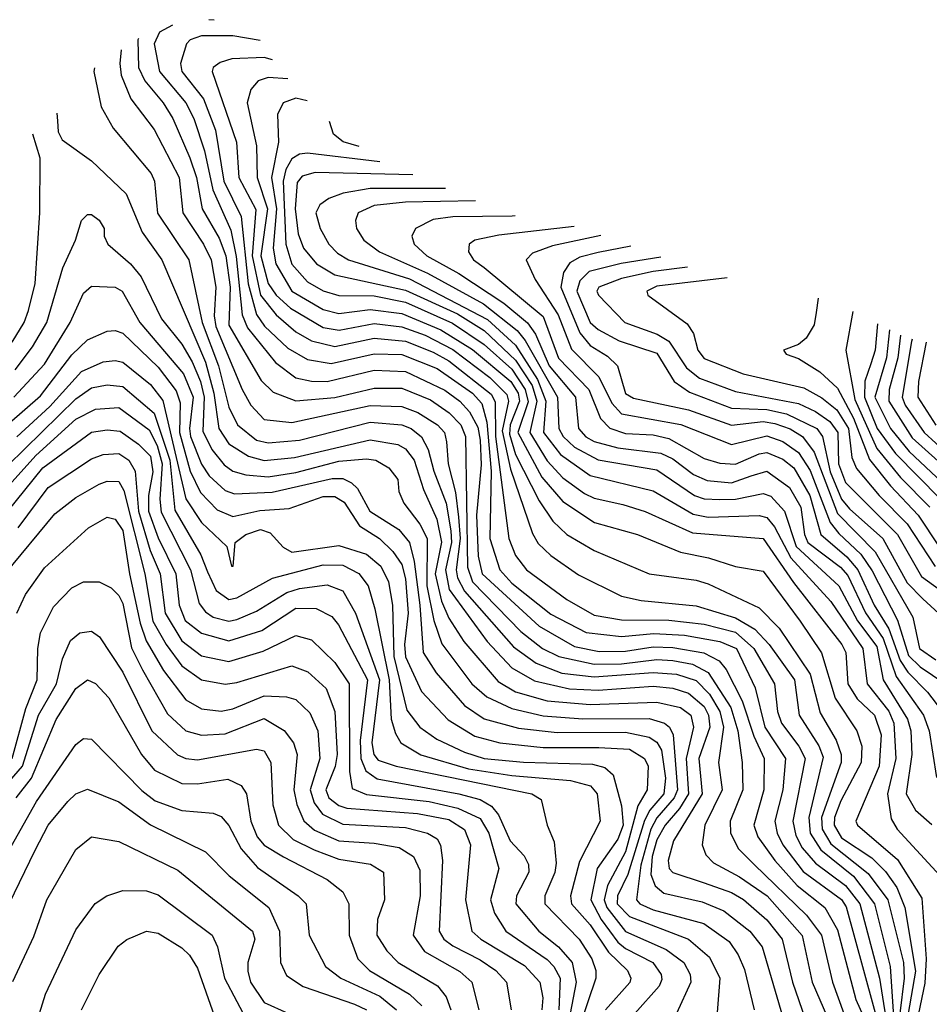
# Model space of a CAD drawing. Extents: x 501367 to 657802, y 482273 to 547541.
# Tile 624 of 656: x 597082 to 599398, y 542399 to 544907. Entities that reach past the tile are written whole.
import ezdxf

# ---------------------------------------------------------------- set-up
doc = ezdxf.new("R2010")
doc.units = 0

msp = doc.modelspace()

# ---------------------------------------------------------------- linework, layer by layer
at = {"layer": '0CON20XD'}
for points in [[(597471, 544892.8), (597438.1, 544875), (597424.6, 544845), (597438.4, 544775), (597505.1, 544695.1), (597525.4, 544655), (597552.5, 544572.5), (597573.6, 544473.6), (597620.2, 544370.2), (597633.5, 544303.5), (597649.1, 544155), (597662, 544122), (597733.8, 544033.8), (597785, 543994.6), (597825, 543985.6), (597865, 543985.3), (597985, 544014.2), (598065, 544010.8), (598165, 543962.7), (598203.3, 543935), (598227.6, 543907.6), (598249.1, 543869.1), (598255, 543836), (598257, 543773), (598245.5, 543645), (598249.8, 543539.8), (598259.5, 543495), (598405, 543361.8), (598495, 543310), (598557.7, 543297.7), (598625, 543298.6), (598695, 543309.1), (598745, 543307.8), (598824.3, 543294.3), (598863.7, 543273.6), (598881.2, 543251.2), (598921.9, 543171.9), (598951.5, 543081.5), (598978.2, 543025), (598976.9, 542945), (598951.3, 542855), (598961.9, 542825), (599005.2, 542765.2), (599061.7, 542701.7), (599132.5, 542645), (599165, 542588.6), (599211, 542411), (599259.2, 542305)], [(597577.7, 544905.8), (597564, 544906.6)], [(597694.7, 544853.3), (597625, 544865.3), (597545, 544865.4), (597516.2, 544855), (597506.6, 544845), (597491.6, 544795), (597494.9, 544775), (597550.4, 544705), (597580.7, 544625), (597601.9, 544495), (597646.1, 544405), (597663.7, 544233.7), (597685.6, 544155.6), (597705.8, 544125.8), (597765, 544070.3), (597815, 544041.1), (597875, 544030.7), (597984.4, 544055.6), (598055, 544053.5), (598145, 544017.8), (598234.9, 543955), (598259, 543929), (598271.7, 543881.7), (598283, 543757), (598279.4, 543585), (598305.1, 543505), (598335, 543471.8), (598435, 543392.6), (598525, 543345.6), (598615, 543335.3), (598696.9, 543343.1), (598775, 543338.7), (598865, 543322.5), (598907.4, 543305), (598954.7, 543204.7), (598979.9, 543105), (599031.9, 543025), (599025.4, 542945), (599005.4, 542865), (599010.8, 542835), (599025.1, 542805), (599077, 542737), (599175, 542665.8), (599186.8, 542646.8), (599277.8, 542315)], [(597384.5, 544858.3), (597382.8, 544855), (597385.1, 544785.1), (597400.5, 544750.5), (597447.3, 544695), (597471.8, 544655), (597515.5, 544555), (597532.3, 544505), (597546.8, 544425), (597590.1, 544350.1), (597607, 544305), (597618.4, 544225), (597615, 544128.8), (597697.5, 543987.5), (597727.5, 543957.5), (597785.6, 543935.6), (597885, 543944), (597985, 543968.4), (598055, 543967.7), (598128.1, 543938.1), (598175.5, 543905.5), (598205.1, 543875), (598217.5, 543845), (598222.5, 543512.5), (598235.6, 543475), (598358.2, 543348.2), (598413.7, 543305), (598455, 543284.3), (598545, 543265.1), (598615, 543266.2), (598705, 543277), (598745, 543274.4), (598795.3, 543265.3), (598835, 543243.9), (598892.8, 543155), (598910.5, 543095), (598921.5, 543015), (598923.2, 542945), (598891.5, 542865), (598892.3, 542835), (598912.5, 542795), (598952.6, 542755), (599086.1, 542626.1), (599124.2, 542575), (599152.1, 542455), (599180.5, 542375)], [(597340.7, 544830), (597337.2, 544795), (597340.3, 544765), (597364.8, 544705), (597425, 544626.9), (597488.7, 544505), (597497.2, 544415), (597550.3, 544335), (597569.5, 544295), (597581.8, 544225), (597577.8, 544152.2), (597582, 544125), (597648.5, 543965), (597670.8, 543925), (597705, 543888.1), (597775, 543880.9), (597975, 543923.6), (598055, 543921.2), (598096, 543906), (598146.5, 543875), (598164, 543855), (598168.7, 543831.3), (598173.6, 543775), (598192, 543702), (598199.5, 543639.5), (598203.4, 543585), (598193.8, 543505), (598197, 543485), (598215, 543450.7), (598339.7, 543309.7), (598397.4, 543267.4), (598462.6, 543242.6), (598545, 543233.1), (598695, 543244.1), (598755, 543239.5), (598805, 543223.6), (598839.1, 543189.1), (598864.8, 543145), (598874.1, 543105), (598861.6, 543015), (598870.8, 542945), (598826.4, 542855), (598819.6, 542805), (598829.3, 542779.3), (598849.1, 542759.1), (598915, 542723.1), (598985.5, 542675.5), (599074.3, 542574.3), (599100.4, 542455), (599169.7, 542295)], [(597726, 544804.7), (597705, 544810.1), (597622.8, 544807.2), (597592.4, 544797.6), (597574.7, 544785), (597572.4, 544775), (597633.9, 544595), (597639.9, 544505), (597683.3, 544423.3), (597674.4, 544305), (597695, 544204.8), (597735, 544154.6), (597785, 544111.5), (597825, 544088.4), (597885, 544073.8), (597985, 544095.1), (598065, 544087.5), (598135, 544060), (598175, 544037.3), (598282.7, 543952.7), (598292.9, 543932.9), (598294, 543845), (598328, 543585), (598345, 543541.6), (598373, 543505), (598475, 543429.8), (598545, 543390.2), (598615, 543377.7), (598735, 543377.4), (598825, 543366.7), (598905, 543346.3), (598951.6, 543305), (599004.1, 543215), (599011.5, 543145), (599021.8, 543115), (599066.4, 543056.4), (599082.3, 543025), (599051.2, 542865), (599058.8, 542828.8), (599075, 542797.5), (599108.2, 542758.2), (599185, 542701), (599221.9, 542655), (599271.4, 542465), (599295, 542315)], [(597273.1, 544784.2), (597271.2, 544775), (597289.8, 544685), (597320.5, 544630.5), (597416.9, 544515), (597425.5, 544495), (597433.4, 544413.4), (597513, 544295), (597546.9, 544135), (597588.3, 544025), (597615, 543919.7), (597637.1, 543875), (597685, 543835.9), (597715, 543828.8), (597795, 543835.9), (597975, 543881.4), (598055, 543874.6), (598079, 543865), (598105, 543844.3), (598121.9, 543811.9), (598137.1, 543757.1), (598168.2, 543675), (598180.4, 543605), (598181.8, 543575), (598166.5, 543505), (598175.5, 543455.5), (598272.9, 543322.9), (598335, 543255.5), (598392.8, 543222.8), (598482.1, 543202.1), (598555, 543198.9), (598695, 543209.1), (598745, 543204), (598785, 543191.7), (598825, 543157.3), (598835.9, 543135), (598839.4, 543105), (598811.2, 543025), (598820.3, 542935), (598746.7, 542815), (598733.6, 542765), (598736.1, 542745), (598745, 542734.5), (598825, 542708.4), (598895, 542683.9), (598925, 542665.4), (598985, 542613.8), (599023.4, 542565), (599050.4, 542455), (599098.8, 542315)], [(597764.6, 544756), (597715, 544759.2), (597689.2, 544750.8), (597670.9, 544729.1), (597661.8, 544695), (597684.9, 544585), (597686.8, 544505), (597713.5, 544425), (597695.9, 544305), (597715.3, 544235), (597735.3, 544205.3), (597771.6, 544171.6), (597855, 544122.8), (597895.5, 544115.5), (597985, 544133), (598055, 544124.6), (598115, 544103.1), (598185, 544066.4), (598279.5, 543995), (598322.3, 543952.3), (598327.2, 543935), (598310.6, 543859.4), (598332.2, 543762.2), (598387.9, 543597.9), (598402.7, 543572.7), (598435, 543541.6), (598505, 543493), (598615, 543438), (598665, 543427.6), (598805, 543413.9), (598905, 543383.1), (598954.4, 543354.4), (598990.3, 543315), (599054.9, 543225), (599066.8, 543135), (599116.9, 543056.9), (599127.9, 543027.9), (599091.2, 542875), (599094.9, 542834.9), (599121.9, 542791.9), (599205, 542725.1), (599258.6, 542655), (599299, 542495), (599317, 542215)], [(597814.1, 544700), (597785, 544706.9), (597752.8, 544695), (597738.4, 544665), (597741.4, 544595), (597723, 544505), (597735.9, 544425), (597727.9, 544325), (597734.7, 544285), (597774.8, 544214.8), (597855, 544168.8), (597895, 544158.6), (597975, 544168.6), (598055, 544157.9), (598155, 544116.5), (598235, 544066.5), (598333.2, 543985), (598351.3, 543955), (598354.5, 543935), (598330.9, 543875), (598329, 543851), (598345, 543799), (598405, 543681.2), (598439.6, 543629.6), (598475.4, 543595.4), (598544.6, 543555), (598685, 543495.2), (598805, 543479.2), (598835, 543469.7), (598965, 543408.4), (599016.5, 543356.5), (599095, 543240), (599120.8, 543140.8), (599161.5, 543071.5), (599174.2, 543035), (599174, 543015), (599123.8, 542875), (599125.2, 542845), (599147.7, 542807.7), (599242.4, 542732.4), (599292.6, 542665), (599332.3, 542505), (599334.6, 542465), (599323.3, 542375)], [(597176.4, 544668.5), (597178.7, 544648.7), (597180.6, 544620.6), (597190.3, 544600.3), (597265, 544547.5), (597353, 544463), (597394.1, 544365), (597444.1, 544295), (597555, 544034), (597576.3, 543955), (597589.1, 543865), (597615, 543826.5), (597664.7, 543795), (597705, 543783.8), (597781.8, 543791.8), (597975, 543836.1), (598045, 543824.3), (598065, 543813.5), (598087, 543785), (598110.3, 543710.3), (598144.8, 543634.8), (598155.9, 543575.9), (598140.4, 543495), (598155.9, 543425.9), (598175, 543381.9), (598213.1, 543323.1), (598300.8, 543220.8), (598345, 543194.9), (598425, 543171.6), (598535, 543162.4), (598705, 543168.3), (598765, 543154.4), (598790.9, 543135), (598797.9, 543105), (598779.3, 543025), (598784.8, 542935), (598762.5, 542897.5), (598725.5, 542855), (598705, 542817.4), (598692.4, 542775), (598689.6, 542729.6), (598700.5, 542700.5), (598722.3, 542682.3), (598819.7, 542659.7), (598875, 542637.1), (598941.7, 542585), (598972.7, 542545), (599043.1, 542305)], [(597947, 544583.3), (597905.5, 544595.5), (597881.6, 544615), (597871.1, 544647)], [(597063.3, 544085), (597093.7, 544135), (597104.5, 544165.5), (597121.8, 544235), (597133.1, 544415), (597134, 544554), (597115.6, 544615.2)], [(597999.5, 544544.2), (597815, 544566.3), (597795, 544564), (597775, 544552.1), (597760.3, 544525), (597753.2, 544495), (597759.7, 544335), (597775, 544284), (597815, 544238.5), (597855, 544215.9), (597895, 544204.2), (597985, 544203), (598065, 544186.8), (598183.9, 544133.9), (598265, 544078.9), (598335, 544016.6), (598369.6, 543965), (598376.7, 543933.3), (598350.7, 543855), (598411.6, 543741.6), (598465, 543679.7), (598545.9, 543625.9), (598655, 543595.2), (598765, 543550.3), (598836.1, 543536.1), (598905, 543513.5), (598975, 543501.9), (599069.2, 543375), (599124.2, 543294.2), (599158.5, 543178.5), (599213.7, 543095), (599226.2, 543056.2), (599224.6, 543015), (599173, 542917), (599157.1, 542875), (599156, 542855), (599175, 542822.6), (599252.1, 542772.1), (599286.9, 542736.9), (599315.9, 542695.9), (599336.1, 542645), (599363.6, 542483.6), (599344.5, 542375.5)], [(598083.1, 544511.4), (597835, 544517.2), (597801.6, 544508.4), (597788.4, 544491.6), (597783.7, 544425), (597791.5, 544361.5), (597804.6, 544324.6), (597837.9, 544285), (597885, 544256.5), (598065, 544217.8), (598197.2, 544157.2), (598265, 544114.7), (598345, 544039.4), (598386.9, 543975), (598398.7, 543935), (598381.5, 543855), (598425, 543783.4), (598465, 543739.4), (598520, 543700), (598545, 543688.2), (598618.4, 543671.6), (598675, 543653.8), (598795, 543599.3), (598975, 543585.5), (599052.9, 543472.9), (599175.9, 543315), (599185.6, 543295), (599190.6, 543215), (599215, 543176.6), (599259.1, 543135), (599276, 543085), (599270.5, 543005), (599211.1, 542865), (599215.3, 542855), (599317.8, 542767.8), (599379, 542669), (599390.5, 542515), (599387.3, 542452.7), (599371.1, 542375)], [(598166.5, 544477), (598155, 544476.4), (597975, 544476.7), (597905.6, 544464.4), (597869, 544451), (597846.4, 544435), (597836.6, 544415), (597847.2, 544375), (597869, 544335), (597891.7, 544311.7), (597919.7, 544295), (598075, 544246.9), (598273.3, 544143.3), (598345, 544077.2), (598400.4, 543990.3), (598421.9, 543935), (598416.2, 543855), (598459.2, 543799.2), (598535, 543745.4), (598695, 543707), (598796.9, 543646.9), (598835, 543639.7), (598965, 543644), (598985, 543638.8), (599004.5, 543614.5), (599045.8, 543535.8), (599148, 543425), (599228.9, 543305), (599240.3, 543215), (599295, 543145.7), (599308, 543115), (599313.2, 543025), (599292.2, 542935), (599300.9, 542870.9), (599316.9, 542845), (599425, 542727.3)], [(598243.2, 544445.2), (598065, 544441.7), (597985, 544433.3), (597944.1, 544415), (597937.5, 544395), (597940, 544375), (597958.9, 544345), (597998.4, 544315), (598120.9, 544260.9), (598262.9, 544182.9), (598348.6, 544115), (598369.2, 544089.2), (598451.5, 543945), (598455.1, 543865), (598466.2, 543845), (598495, 543817.6), (598555, 543785.3), (598705, 543760.1), (598800.5, 543695), (598825, 543686.5), (598865, 543684.4), (598905, 543685.8), (598975, 543700.1), (598995, 543692.7), (599030, 543655), (599059.1, 543565), (599168.1, 543465), (599215.3, 543375.3), (599265, 543310.4), (599280.8, 543225), (599342.5, 543125), (599351.1, 543095), (599354, 543035), (599339.7, 542935), (599363.4, 542893.4), (599405, 542856.7)], [(597070.3, 544015), (597115, 544073.4), (597150.9, 544135), (597192.4, 544275), (597224.5, 544345), (597240, 544395), (597255, 544410.8), (597265, 544410.8), (597285, 544396), (597296.9, 544375), (597297.1, 544355), (597306.7, 544335), (597364.4, 544284.4), (597391.5, 544251.5), (597443.6, 544145), (597495, 544080), (597521.4, 544035), (597542.9, 543985), (597552.2, 543945), (597548.2, 543858.2), (597571.5, 543811.5), (597602.7, 543772.7), (597625, 543756.5), (597657.7, 543747.7), (597715, 543742.5), (597785, 543753), (597895, 543782), (597965, 543787.9), (597989.1, 543785), (598022.5, 543765), (598045, 543735.7), (598047.5, 543705), (598060, 543675), (598101.3, 543621.3), (598120.2, 543585), (598119.1, 543465), (598136.7, 543376.7), (598156.7, 543316.7), (598233.9, 543215), (598271.8, 543181.8), (598335, 543151.8), (598415, 543133.3), (598516.2, 543126.2), (598685, 543126.7), (598724.2, 543115), (598736.7, 543105), (598746.5, 543085), (598757, 542945), (598749, 542925), (598705, 542874.1), (598689.1, 542845), (598663.5, 542753.5), (598652.9, 542665), (598661.6, 542655), (598695, 542639.4), (598824.3, 542604.3), (598888.4, 542558.4), (598911.6, 542525), (598927.6, 542487.6), (598952.5, 542385)], [(598343.9, 544407.2), (598336.5, 544406.5), (598185.4, 544404.6), (598135, 544398), (598090, 544375), (598080.7, 544355), (598086.4, 544335), (598118.8, 544305), (598200.2, 544260.2), (598314.9, 544185), (598375, 544134.6), (598395.5, 544105.5), (598430.2, 544025), (598497.1, 543945), (598505.4, 543865), (598524.1, 543844.1), (598545, 543832.5), (598605, 543815.9), (598715, 543802.6), (598745, 543787.8), (598797.9, 543747.9), (598833.1, 543733.1), (598895, 543727.2), (598945, 543744.4), (598985, 543756.8), (599042.7, 543715), (599071.3, 543665), (599080.8, 543595), (599089.4, 543575), (599172.5, 543512.5), (599191, 543491), (599235.9, 543395.9), (599280.6, 543330.6), (599314.1, 543234.1), (599383.9, 543135), (599397.7, 543095), (599416.9, 542976.9)], [(598493.9, 544379.8), (598302.3, 544357.7), (598241.1, 544345), (598226.4, 544335), (598224.7, 544315), (598238.1, 544295), (598265, 544275.2), (598415, 544150.3), (598454.5, 544044.5), (598531.3, 543965), (598561.1, 543891.1), (598585, 543865.8), (598625, 543852.4), (598695, 543849.3), (598735, 543840.2), (598825, 543789.2), (598865, 543777.2), (598905, 543774.2), (598965, 543801.2), (598985, 543804.3), (599025, 543787.2), (599053.1, 543765), (599094, 543695), (599122.5, 543595), (599188.2, 543538.2), (599216.5, 543505), (599257.9, 543415), (599295.4, 543355.4), (599324.3, 543274.3), (599343.3, 543245), (599394.2, 543194.1), (599465, 543100.8)], [(598561.7, 544357.1), (598439.1, 544330.9), (598387.9, 544312.1), (598371.5, 544295), (598394.5, 544244.5), (598453.6, 544155), (598487.7, 544067.7), (598557.3, 543997.3), (598589.9, 543929.9), (598615, 543902.6), (598765.4, 543875.4), (598895, 543824.9), (598985, 543846.7), (599025, 543832.4), (599065, 543804.4), (599095, 543758.4), (599145.9, 543625.9), (599167.6, 543597.6), (599223.9, 543545), (599252.9, 543502.9), (599317.3, 543377.3), (599345, 543287.6), (599375, 543258.7), (599466.7, 543196.6)], [(598638, 544329.6), (598555, 544313.7), (598508.3, 544301.7), (598482.9, 544287.1), (598467, 544263), (598460.5, 544225), (598508.8, 544108.9), (598535, 544076.5), (598579.2, 544049.2), (598604.1, 544025), (598625, 543954.1), (598645, 543942.4), (598785, 543913), (598895, 543874), (598975, 543882.8), (599005, 543878.1), (599044.5, 543864.5), (599075.3, 543845.3), (599105, 543804.8), (599165, 543649.2), (599260.9, 543550.9), (599356.3, 543385), (599373.5, 543305), (599415, 543276.4)], [(598714.8, 544301.4), (598614, 544286), (598532.1, 544265), (598508.3, 544241.7), (598500.7, 544215), (598535, 544135.6), (598555, 544117.1), (598608.6, 544088.6), (598705, 544056.9), (598748.5, 543985), (598787.6, 543957.6), (598895, 543917), (598985, 543914), (599035, 543902.4), (599111.9, 543865), (599126.4, 543845), (599146.2, 543755), (599175.1, 543685), (599195, 543660.4), (599279.8, 543585), (599342.3, 543472.3), (599381.9, 543431.9), (599432.9, 543385)], [(598782.7, 544276), (598695, 544264.9), (598615, 544247.8), (598557.1, 544225), (598552, 544215), (598556.4, 544205), (598623.2, 544135), (598705.3, 544105.3), (598735, 544088.1), (598779.9, 544019.9), (598813.3, 543993.3), (598905, 543959.5), (599065, 543928.9), (599108.9, 543908.9), (599145, 543883.6), (599165.8, 543855), (599167.5, 543775), (599185, 543728.2), (599317.2, 543595), (599378.6, 543488.6), (599455, 543433)], [(598883.3, 544249.1), (598705, 544228.2), (598679.3, 544215), (598682, 544205), (598782.2, 544132.2), (598797.7, 544107.7), (598808.9, 544065), (598825, 544044), (598924.5, 544004.5), (599079, 543969), (599125, 543943.4), (599162.8, 543912.8), (599192.9, 543865), (599201.2, 543791.2), (599213.4, 543763.4), (599270.3, 543695), (599342.2, 543622.2), (599413.6, 543513.6)], [(597067.6, 543945), (597145, 544029.6), (597210.5, 544135), (597245, 544210), (597265, 544228.1), (597325, 544225.2), (597342.9, 544215), (597388.3, 544135), (597499.6, 544005), (597524, 543945), (597514.3, 543865), (597517.5, 543845), (597544.9, 543774.9), (597565.1, 543745.1), (597605, 543707.7), (597628.8, 543698.8), (597725, 543703.6), (597877.8, 543737.8), (597905, 543737.6), (597927.4, 543727.4), (597942.2, 543712.2), (597974, 543655), (598047.9, 543607.9), (598074.9, 543575), (598086.9, 543526.9), (598101.2, 543415), (598109.6, 543295), (598143, 543243), (598215, 543159.6), (598265, 543125.7), (598352.4, 543102.4), (598450.9, 543090.9), (598625, 543091.6), (598685, 543079.4), (598705, 543066.5), (598716.4, 543046.4), (598726.7, 542975)], [(599115.4, 544197.1), (599110.5, 544160.5), (599105, 544129.2), (599085, 544095.6), (599065, 544079.6), (599026.7, 544065), (599033.8, 544055), (599065, 544043.9), (599119.4, 544009.4), (599165, 543967.8), (599205, 543891.7), (599246, 543786), (599299.3, 543719.3), (599370.2, 543645), (599423.8, 543563.8)], [(599203.7, 544163.4), (599186.1, 544065), (599209.1, 543939.1), (599264.4, 543814.4), (599325, 543740.4), (599399.6, 543665)], [(597055, 543878.6), (597135, 543948.4), (597215, 544053.1), (597255, 544091), (597305, 544113.5), (597325, 544115.2), (597345, 544108), (597435, 544021.2), (597480.9, 543960.9), (597491.1, 543931.1), (597489.2, 543855), (597516.7, 543756.7), (597542.4, 543702.4), (597585, 543657.8), (597625, 543641.5), (597693.9, 543656.1), (597768.8, 543661.2), (597855, 543692.6), (597885, 543692.2), (597908.1, 543678.1), (597947.2, 543617.2), (597998.1, 543585), (598032.1, 543552.1), (598055, 543519.1), (598065, 543482.9), (598071.7, 543395), (598062.1, 543315), (598065, 543283.4), (598105, 543195.3), (598173.5, 543123.5), (598241.5, 543081.5), (598304.5, 543064.5), (598415, 543052.7), (598557.2, 543052.8), (598635, 543049), (598673.4, 543025), (598682.5, 543005), (598679.8, 542945), (598655.9, 542904.1), (598625, 542786.8), (598578.9, 542701.1), (598570.3, 542665), (598577, 542645), (598625, 542584), (598728.2, 542538.2), (598773.7, 542505), (598789.3, 542475), (598791.5, 542455), (598754.7, 542375)], [(599266.5, 544131.9), (599260.4, 544065), (599249.8, 544030.2), (599234.3, 543985.7), (599233, 543945), (599265.2, 543865), (599312, 543802), (599427.2, 543685)], [(599297.2, 544116.5), (599289.1, 544045), (599259.4, 543945), (599299.4, 543865), (599346.9, 543806.9), (599542.9, 543622.9)], [(599324.7, 544102.7), (599318.2, 544045), (599295.8, 543965), (599295.3, 543935), (599355, 543842), (599545, 543670.7)], [(599354.7, 544093.3), (599353.4, 544086.6), (599329.3, 543945), (599336.5, 543925), (599385.6, 543855), (599445, 543801)], [(599390.6, 544085.1), (599370.5, 543985), (599368.9, 543945), (599415, 543874)], [(597075, 543843.9), (597158.8, 543921.2), (597239.8, 544010.2), (597295, 544034.8), (597325, 544038.8), (597345, 544034.2), (597415, 543977.7), (597447.1, 543937.1), (597505, 543686.2), (597545, 543626.3), (597609.5, 543565), (597621.2, 543515), (597626.2, 543515), (597631.1, 543575), (597657.8, 543595), (597695, 543607.8), (597719.6, 543599.6), (597753.5, 543563.5), (597775, 543550.8), (597895, 543567.6), (597965.1, 543545.1), (598001.6, 543515), (598021.3, 543475), (598031.9, 543415), (598034.8, 543285), (598067.8, 543147.8), (598100.9, 543105), (598144.5, 543074.5), (598215, 543041.1), (598265, 543025.3), (598365, 543015.5), (598540.5, 543010.5), (598572.2, 543002.2), (598593.5, 542983.5), (598615, 542904.4), (598618.9, 542855), (598605, 542819.8), (598552.4, 542745), (598536.4, 542665), (598563.2, 542615), (598605, 542557.3), (598625, 542540.9), (598694.4, 542505), (598715.6, 542475), (598717.7, 542462.3), (598710.4, 542445), (598648.8, 542375)], [(596965, 543686.4), (597225, 543940.8), (597265, 543968.9), (597305, 543976.9), (597345, 543972.5), (597425, 543904.2), (597464.4, 543785), (597477.3, 543657.3), (597543.6, 543543.6), (597560.3, 543500.3), (597582.4, 543452.4), (597615, 543430.1), (597635, 543433.7), (597725.8, 543484.2), (597855, 543518.2), (597905, 543517.4), (597946.1, 543496.1), (597969.3, 543465), (597986.2, 543406.2), (598023.3, 543225), (598028.5, 543125), (598038.8, 543088.8), (598052.7, 543065), (598103.9, 543033.9), (598225, 542998.9), (598335, 542981.3), (598485, 542968.9), (598535.7, 542955), (598552.4, 542935), (598560.2, 542865), (598507.8, 542762.2), (598484.8, 542675), (598487.4, 542655), (598535, 542601.3), (598581.7, 542531.7), (598629.8, 542485), (598638.8, 542465), (598635.8, 542454.2), (598573.7, 542385)], [(596985.5, 543644.5), (597123.1, 543796.9), (597225, 543888.8), (597275, 543914.9), (597335, 543918.9), (597411.8, 543861.8), (597432.2, 543822.2), (597445, 543775), (597439, 543685), (597442.3, 543652.3), (597517.2, 543505), (597539.5, 543419.5), (597555, 543398.5), (597575, 543384.6), (597615, 543374.6), (597635, 543378.6), (597685, 543400.3), (597762.6, 543447.4), (597795, 543458.1), (597865, 543467), (597905, 543452), (597937, 543395), (597998.7, 543225), (597979.1, 543065), (597983.7, 543035), (597995, 543020.3), (598040.5, 543005), (598386, 542935), (598410.3, 542920.3), (598425.6, 542855), (598443, 542813), (598448.4, 542758.4), (598445, 542734.5), (598419.3, 542675), (598419.5, 542655), (598507.1, 542565), (598538.7, 542515), (598548.9, 542485), (598549.2, 542465), (598508, 542342)], [(597027.6, 543625), (597141.4, 543765), (597265, 543855.8), (597305, 543862.1), (597338.3, 543858.3), (597385, 543825.2), (597415, 543794.8), (597421.3, 543755), (597409.8, 543695), (597409.9, 543655), (597435, 543587.2), (597480.1, 543495), (597488.1, 543415), (597503.9, 543376.1), (597545, 543343.8), (597615, 543324.4), (597698.8, 543351.2), (597785, 543407.6), (597837, 543407), (597876.9, 543386.9), (597894, 543365), (597967.8, 543225), (597948.9, 543071.1), (597951, 543025), (597963.5, 542993.5), (597992.8, 542972.8), (598200.8, 542935), (598255, 542920.2), (598283.4, 542903.4), (598301, 542881), (598330.7, 542815), (598367.1, 542777), (598377.9, 542755), (598378.6, 542735), (598347.2, 542675), (598345.9, 542655), (598404.4, 542585), (598454.5, 542545), (598489, 542505), (598499.1, 542455), (598484.1, 542375)], [(597078, 543612), (597155, 543714.8), (597265, 543788.2), (597295, 543799.4), (597335, 543801.4), (597360.3, 543785), (597376.3, 543756.3), (597384.4, 543655), (597414.8, 543554.8), (597440.3, 543495), (597452.8, 543395), (597495, 543324.6), (597545, 543286.7), (597615, 543271.8), (597701.9, 543298.1), (597785, 543338), (597825, 543326.7), (597885, 543269.4), (597921, 543215), (597922, 542992), (597928.6, 542948.6), (597965, 542933.6), (598125, 542915.6), (598198.1, 542898.1), (598255, 542872.4), (598277.1, 542835), (598302.4, 542745), (598280.8, 542665), (598291, 542631), (598320, 542585), (598425, 542513.2), (598442.6, 542495), (598458.2, 542465), (598455.2, 542384.8)], [(597045.6, 543495), (597171.9, 543648.1), (597225, 543690), (597285, 543723.7), (597305, 543731.5), (597335, 543730), (597347.5, 543707.5), (597400.8, 543495), (597421.5, 543375), (597455.1, 543315.1), (597495, 543260.5), (597545, 543225.5), (597605, 543214.2), (597635, 543218.2), (597775, 543260.6), (597815.9, 543245.9), (597862.9, 543202.9), (597884.9, 543144.9), (597890.5, 543035), (597885.1, 543004.9), (597861.6, 542945), (597869.2, 542925), (597894.8, 542904.8), (597915, 542898.8), (598095.1, 542884.9), (598175, 542869.3), (598215, 542843.7), (598229.8, 542805), (598217.7, 542665), (598233.9, 542585), (598256.2, 542565), (598367.4, 542497.4), (598406.4, 542455), (598414.1, 542415), (598411.8, 542385)], [(597075.1, 543394.9), (597097.2, 543442.8), (597145, 543510.3), (597257.7, 543612.3), (597305, 543639.7), (597325, 543634.7), (597345, 543605.2), (597361.8, 543495), (597389.2, 543369.2), (597404.6, 543324.6), (597448.7, 543248.7), (597505, 543174.4), (597545, 543151.7), (597595, 543145.2), (597625, 543151), (597705, 543184.6), (597762, 543182), (597785, 543175.2), (597821.4, 543141.4), (597841, 543095), (597846.2, 543025), (597822, 542945), (597832.1, 542912.1), (597853.2, 542883.2), (597905, 542857.9), (598065, 542848.8), (598120.5, 542835), (598145, 542820.6), (598154.1, 542804.1), (598158.5, 542765), (598150, 542585), (598162.5, 542565), (598185, 542547.4), (598255, 542512.2), (598294.8, 542485), (598321.7, 542455), (598333.5, 542385)], [(597063.3, 543025), (597098.1, 543151.9), (597126.3, 543225), (597128.4, 543305), (597135.4, 543344.6), (597168.6, 543411.4), (597215, 543459.4), (597245, 543474.7), (597285, 543474.7), (597315, 543459.7), (597335, 543440.2), (597345, 543419.3), (597366.8, 543306.8), (597395, 543250.5), (597458.8, 543138.8), (597505.4, 543095.4), (597545, 543084.2), (597605, 543087.6), (597705, 543126.5), (597756, 543096), (597779.6, 543065), (597788.6, 543035), (597780, 542945), (597787.5, 542907.5), (597806.1, 542866.1), (597832.5, 542842.5), (597895, 542815.3), (597985, 542809.6), (598048.1, 542798.1), (598085.1, 542775.1), (598100.8, 542740.8), (598102.3, 542675), (598083.8, 542575), (598113.4, 542533.4), (598202.7, 542482.7), (598233.9, 542455), (598251.1, 542385)], [(597027.7, 542935), (597089.5, 543005), (597129.7, 543135), (597158.8, 543185), (597176.1, 543215), (597191.1, 543278.9), (597211.4, 543325), (597235, 543344.7), (597265, 543349.6), (597285.4, 543335), (597345, 543244.7), (597418.8, 543095), (597484.2, 543034.2), (597505, 543024.5), (597535, 543021.1), (597685, 543048.4), (597705, 543044.7), (597721.6, 543015), (597727.1, 542907.1), (597741.2, 542855), (597778.9, 542818.9), (597831.9, 542791.9), (597895, 542768.7), (597975.4, 542755.4), (598008.8, 542735), (598011.5, 542665), (597993.1, 542615), (597991.7, 542575), (598016.7, 542535), (598045.8, 542505), (598145.8, 542445.8), (598168.2, 542418.2), (598180.3, 542385)], [(597073.2, 542925), (597112.2, 542975), (597175, 543124.2), (597225, 543203.5), (597255, 543225.3), (597275, 543215.9), (597309.1, 543179.1), (597392.1, 543035), (597425.4, 542995.4), (597495, 542961), (597535, 542960.3), (597612.3, 542972.3), (597646.1, 542956.1), (597660, 542935), (597670.8, 542865), (597687, 542825), (597705, 542804.2), (597754.1, 542774.1), (597865, 542716.9), (597904.9, 542684.9), (597920.7, 542655), (597921.5, 542575), (597943.5, 542515), (597973.3, 542485), (598074.4, 542424.4), (598106.2, 542395)], [(597052.7, 542787.3), (597125, 542915.2), (597225, 543060.5), (597245, 543075.6), (597265, 543074.4), (597393.3, 542943.3), (597427.4, 542917.4), (597495, 542892.2), (597575, 542885.3), (597595, 542876.8), (597615, 542854.6), (597645.8, 542795), (597687.4, 542747.4), (597791.3, 542675), (597811.3, 542655), (597819.1, 542575), (597860.8, 542495), (597900, 542465), (597999.5, 542419.5), (598042.1, 542385)], [(598726.7, 542975), (598722.3, 542935), (598686.9, 542893.1), (598673.2, 542866.8), (598630.6, 542729.4), (598604.4, 542675), (598603.5, 542655), (598635, 542622.3), (598785.3, 542565), (598839, 542519), (598864.8, 542465), (598858, 542378)], [(597055.6, 542655), (597121.3, 542791.3), (597154.8, 542855), (597205, 542915.3), (597225, 542935.3), (597255, 542946.8), (597335, 542914.3), (597415, 542855.9), (597555, 542787.2), (597615.9, 542725.9), (597717, 542645), (597743.5, 542585), (597746.1, 542505), (597761.8, 542471.8), (597803.9, 542443.9), (597935, 542399.5), (597965.3, 542385)], [(597065, 542456.9), (597118.2, 542571.8), (597151.7, 542665), (597225, 542793.3), (597265, 542825.4), (597335, 542813.3), (597485, 542740.5), (597675.3, 542585), (597681.1, 542565), (597663, 542505), (597663.1, 542483.1), (597670.2, 542455), (597705, 542403.1), (597765, 542376.1)], [(597132.7, 542375), (597147.6, 542425), (597225, 542588.5), (597274.8, 542655.2), (597304.3, 542675), (597345, 542688.6), (597405, 542688.1), (597435, 542677.6), (597572.2, 542575), (597586, 542545), (597603.9, 542465), (597666.2, 542346.2)], [(597239.7, 542385), (597285, 542474.5), (597332.8, 542547.2), (597355, 542563.8), (597405, 542584.7), (597435, 542580.3), (597495, 542542.8), (597515, 542523.6), (597535, 542490.5), (597577.9, 542367.9)]]:
    msp.add_lwpolyline(points, dxfattribs=at)

doc.saveas('drawing.dxf')
